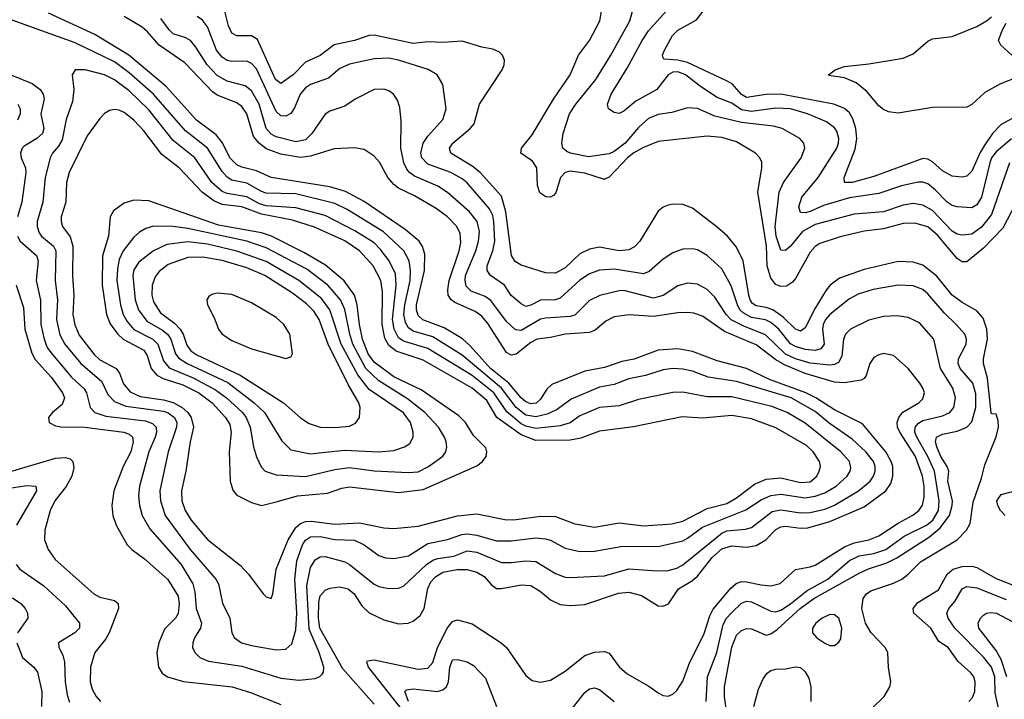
# Model space of a CAD drawing. Header units: inches. Extents: x 1308407 to 1441228, y 959628 to 1036311.
# Tile 579 of 656: x 1380843 to 1384863, y 1016219 to 1018995. Entities that reach past the tile are written whole.
import ezdxf

# ---------------------------------------------------------------- set-up
doc = ezdxf.new("R2010")
doc.units = ezdxf.units.IN
doc.header["$MEASUREMENT"] = 0
doc.layers.add('B3081', color=7, linetype='Continuous')

msp = doc.modelspace()

# ---------------------------------------------------------------- linework, layer by layer
at = {"layer": 'B3081', "color": 5}
for points, elevation in [([(1384270, 1016130.3), (1384372.1, 1016230), (1384395.3, 1016270), (1384398.8, 1016290), (1384389.2, 1016349.2), (1384386.5, 1016410), (1384375.9, 1016430), (1384319.6, 1016490), (1384295.4, 1016530), (1384280.6, 1016590), (1384286.1, 1016630), (1384299.9, 1016650), (1384317.7, 1016662.3), (1384410, 1016692.6), (1384444.5, 1016710), (1384470.8, 1016730), (1384520.3, 1016779.7), (1384670.2, 1016869.8), (1384708.9, 1016910), (1384722.8, 1016937.2), (1384736.1, 1017023.9), (1384770, 1017121.8), (1384782.9, 1017177.1), (1384830, 1017290.6), (1384838.5, 1017330), (1384838.2, 1017358.2), (1384830, 1017383.7), (1384810, 1017384.5), (1384808.5, 1017388.5), (1384793.6, 1017530), (1384777.3, 1017590), (1384777.5, 1017610), (1384794.1, 1017690), (1384791.1, 1017731.1), (1384776.2, 1017776.2), (1384750, 1017805.8), (1384690, 1017839.5), (1384650, 1017869), (1384586.9, 1017946.9), (1384530, 1017991.7), (1384490, 1018004.5), (1384430, 1018006.5), (1384290, 1017974.1), (1384190, 1017938.3), (1384151.6, 1017910), (1384135.9, 1017890), (1384090, 1017815.8), (1384050, 1017735.9), (1384030, 1017722.9), (1384010, 1017730.4), (1383960.1, 1017780.1), (1383917.9, 1017810), (1383890, 1017819.8), (1383850, 1017825.5), (1383835.1, 1017835.1), (1383825.2, 1017850), (1383819.7, 1017870), (1383796.6, 1018010), (1383770, 1018065.7), (1383732.8, 1018110), (1383690, 1018147), (1383590, 1018224.2), (1383550, 1018240.3), (1383510, 1018241.8), (1383490, 1018237.2), (1383470, 1018228.5), (1383450, 1018212.4), (1383374.5, 1018090), (1383352.9, 1018067.1), (1383330, 1018054.3), (1383290, 1018051), (1383210, 1018065.5), (1383170, 1018057.6), (1383130, 1018038.3), (1383070, 1017981.7), (1383030, 1017959.3), (1382990, 1017960.5), (1382890, 1017992.1), (1382866.4, 1018006.4), (1382851.2, 1018031.2), (1382827.2, 1018210), (1382810, 1018274.1), (1382722.8, 1018370), (1382690, 1018396.8), (1382603.2, 1018450), (1382598, 1018470), (1382611.2, 1018490), (1382682.5, 1018550), (1382699, 1018570), (1382720.8, 1018650), (1382813.1, 1018790), (1382820.4, 1018810), (1382822.6, 1018830), (1382814.7, 1018850), (1382802, 1018862), (1382774.9, 1018874.9), (1382730, 1018882.7), (1382650, 1018907.3), (1382570, 1018901.1), (1382510, 1018904.3), (1382450, 1018896.8), (1382290, 1018931.6), (1382270, 1018930.5), (1382210, 1018909.4), (1382127.6, 1018892.4), (1382070, 1018848.3), (1382010, 1018821.6), (1381960.4, 1018770), (1381910, 1018734.5), (1381887.3, 1018750), (1381814.3, 1018914.3), (1381790, 1018928.7), (1381730, 1018929.3), (1381710, 1018940.2), (1381695.6, 1018970), (1381680.2, 1019030)], 2920), ([(1384964.6, 1018350), (1384856.9, 1018143.1), (1384778.3, 1018061.7), (1384710, 1018005.2), (1384690, 1018005.2), (1384670, 1018019.4), (1384590, 1018115), (1384550, 1018148), (1384496.9, 1018163.1), (1384450, 1018162.7), (1384370, 1018140.4), (1384290, 1018130.3), (1384192.7, 1018107.3), (1384110, 1018080.7), (1384090, 1018068.5), (1384070, 1018045.8), (1384010, 1017937.1), (1383997.7, 1017922.3), (1383973.7, 1017906.3), (1383950, 1017904.6), (1383930, 1017912.9), (1383910, 1017939.5), (1383894.1, 1017990), (1383891.3, 1018071.3), (1383857, 1018290), (1383873, 1018390), (1383872.3, 1018412.3), (1383865, 1018430), (1383846.4, 1018450), (1383770, 1018495.2), (1383710, 1018513.2), (1383650, 1018518.6), (1383450, 1018497.1), (1383390, 1018473), (1383350, 1018451), (1383324.3, 1018430), (1383250, 1018352.1), (1383235.2, 1018344.8), (1383230, 1018342.5), (1383150, 1018368), (1383090, 1018376.1), (1383069.6, 1018370.4), (1383051.5, 1018350), (1383032.6, 1018287.4), (1383023, 1018277), (1383010, 1018269.8), (1382991.8, 1018271.8), (1382967.3, 1018287.3), (1382957.7, 1018317.7), (1382954.7, 1018390), (1382936.4, 1018416.4), (1382889.2, 1018449.2), (1382891.6, 1018470), (1382935, 1018525), (1383021.9, 1018670), (1383091.1, 1018770), (1383123.9, 1018850), (1383170, 1018910.2), (1383211.1, 1018990), (1383218.6, 1019030)], 2880), ([(1384883.6, 1018410), (1384810, 1018199.5), (1384770, 1018147.8), (1384730, 1018119.1), (1384690, 1018114.6), (1384670, 1018119.3), (1384650, 1018131), (1384570, 1018215.7), (1384530, 1018237.7), (1384490, 1018244.3), (1384450, 1018237.1), (1384370, 1018209.9), (1384250, 1018200.1), (1384090, 1018157.5), (1384038.2, 1018130), (1383990, 1018069.1), (1383970, 1018052.1), (1383950, 1018053.6), (1383931.3, 1018110), (1383927.6, 1018150), (1383943.1, 1018290), (1383961.6, 1018330), (1384033.4, 1018430), (1384048, 1018470), (1384043.8, 1018490), (1384027.4, 1018510), (1383955.4, 1018550), (1383920, 1018560), (1383790, 1018575.3), (1383680.9, 1018600.9), (1383610, 1018632.2), (1383570, 1018634.3), (1383505, 1018615), (1383450, 1018607.8), (1383410, 1018591.4), (1383370, 1018554.8), (1383314.5, 1018490), (1383270, 1018456), (1383250, 1018447), (1383165.7, 1018434.3), (1383091.6, 1018450), (1383076.2, 1018456.2), (1383060.9, 1018470), (1383057.1, 1018490), (1383061.3, 1018530), (1383087.9, 1018610), (1383113.2, 1018650), (1383194.9, 1018750), (1383256.9, 1018850), (1383333.8, 1018990), (1383344.9, 1019030)], 2860), ([(1384891.8, 1018508.2), (1384830, 1018455.3), (1384810.8, 1018430), (1384803, 1018410), (1384769.6, 1018270), (1384750, 1018238.1), (1384730, 1018226.9), (1384670, 1018229.9), (1384650, 1018236.4), (1384630, 1018248.9), (1384580.1, 1018300.1), (1384550, 1018323.9), (1384530, 1018330.8), (1384510.8, 1018330.8), (1384443.5, 1018316.5), (1384350, 1018284.3), (1384230, 1018266.6), (1384124.6, 1018235.4), (1384070, 1018211.8), (1384050, 1018206.4), (1384030, 1018207.7), (1384023.4, 1018230), (1384035.9, 1018270), (1384103.4, 1018350), (1384179, 1018470), (1384186.4, 1018490), (1384187.8, 1018510), (1384179.2, 1018539.2), (1384170, 1018553.3), (1384137, 1018577), (1384059.2, 1018610), (1383990, 1018631), (1383930, 1018633), (1383830, 1018620.3), (1383790, 1018626.5), (1383750, 1018653.4), (1383690, 1018677.1), (1383621.9, 1018721.9), (1383561.6, 1018770), (1383530, 1018781.3), (1383510, 1018779.8), (1383490.1, 1018770), (1383444.8, 1018710), (1383358.4, 1018661.6), (1383310, 1018620.8), (1383290, 1018610.9), (1383270, 1018615.1), (1383246.3, 1018630), (1383242.4, 1018650), (1383257.4, 1018690), (1383323.7, 1018796.3), (1383384.5, 1018910), (1383410.8, 1018949.2), (1383482.2, 1019030)], 2840), ([(1384910, 1018599), (1384850, 1018566.3), (1384814.8, 1018530), (1384780.2, 1018479.8), (1384762.3, 1018450), (1384730, 1018376.5), (1384710, 1018355.8), (1384690, 1018351.9), (1384650, 1018355.8), (1384610, 1018377.5), (1384570, 1018413.6), (1384550, 1018424.7), (1384530, 1018427.2), (1384330, 1018354.6), (1384241.6, 1018330), (1384210, 1018329.9), (1384208.7, 1018350), (1384253.8, 1018466.2), (1384260.5, 1018510), (1384256.4, 1018550), (1384244.9, 1018590), (1384230, 1018614.3), (1384210, 1018631.6), (1384166.6, 1018650), (1383950.1, 1018689.9), (1383890, 1018688.7), (1383810, 1018676.5), (1383790, 1018689.1), (1383752.1, 1018732.1), (1383726.3, 1018746.3), (1383570, 1018819.6), (1383530, 1018829.5), (1383473.9, 1018833.9), (1383470, 1018839.3), (1383467.1, 1018850), (1383475.3, 1018870), (1383508.4, 1018930), (1383530, 1018952.3), (1383605.7, 1018994.3), (1383634, 1019030)], 2820), ([(1380834.9, 1018110), (1380846, 1018090), (1380911.4, 1018031.4), (1380919.1, 1018010), (1380910.1, 1017930), (1380928.8, 1017848.8), (1380930.4, 1017750), (1380943.3, 1017690), (1380955.8, 1017655.8), (1380970, 1017635), (1381055, 1017535), (1381106.3, 1017486.3), (1381116.6, 1017470), (1381130.9, 1017410.9), (1381150.7, 1017390.7), (1381194.9, 1017374.9), (1381356.3, 1017356.3), (1381385.5, 1017345.5), (1381400.1, 1017330), (1381401.7, 1017310), (1381396.5, 1017290), (1381370.8, 1017230), (1381332.9, 1017090), (1381328.7, 1017050), (1381332.1, 1017010), (1381343.8, 1016970), (1381374.6, 1016914.6), (1381503.1, 1016770), (1381550.1, 1016690), (1381557.9, 1016657.9), (1381563.9, 1016590), (1381586, 1016530), (1381581.4, 1016510), (1381556.6, 1016470), (1381550.2, 1016450), (1381549.3, 1016430), (1381558, 1016410), (1381578.9, 1016390), (1381614.3, 1016374.3), (1381750, 1016353.6), (1381910, 1016305.4), (1381983, 1016297), (1382050, 1016304.4), (1382068.6, 1016311.4), (1382078.7, 1016321.3), (1382084, 1016330), (1382084.7, 1016350), (1382066.4, 1016410), (1382024.8, 1016504.8), (1382015.8, 1016684.2), (1382030, 1016757.8), (1382050, 1016787.9), (1382070, 1016800.7), (1382090, 1016802.3), (1382170, 1016779.8), (1382190, 1016769.1), (1382290, 1016688.8), (1382310, 1016679.5), (1382350, 1016670.9), (1382390, 1016672.6), (1382410, 1016681.5), (1382503.7, 1016770), (1382530, 1016786.8), (1382550, 1016794.1), (1382616.2, 1016803.8), (1382670, 1016825), (1382710, 1016819.7), (1382810, 1016777.8), (1382850, 1016777.4), (1382910, 1016785), (1382950, 1016781.2), (1383030, 1016732.3), (1383070, 1016718), (1383090, 1016715.7), (1383230, 1016722.7), (1383330, 1016752.3), (1383443.7, 1016743.7), (1383490, 1016745.1), (1383525.8, 1016754.2), (1383550, 1016767.4), (1383710, 1016897.9), (1383730, 1016906.4), (1383806.8, 1016913.2), (1383830, 1016920.7), (1383914.7, 1016985.3), (1383950, 1016993.2), (1384030, 1016979.9), (1384070, 1016981.1), (1384130, 1016994.8), (1384170, 1017011.4), (1384266.9, 1017070), (1384315.4, 1017110), (1384329, 1017130), (1384335.6, 1017150), (1384335.4, 1017170), (1384328.5, 1017190), (1384297.9, 1017230), (1384241.5, 1017281.5), (1384147.2, 1017347.2), (1384090, 1017394.2), (1383992.7, 1017450), (1383770, 1017516.7), (1383654.2, 1017534.2), (1383590, 1017558.5), (1383550, 1017567.6), (1383510, 1017570.3), (1383470, 1017564.5), (1383398.5, 1017541.5), (1383330, 1017527.9), (1383270, 1017505.2), (1383210, 1017494.2), (1383095.1, 1017444.9), (1383036.9, 1017403.1), (1382996.7, 1017383.3), (1382950, 1017372.1), (1382910, 1017379.6), (1382869.4, 1017410), (1382810.3, 1017490.3), (1382650, 1017624.3), (1382530, 1017699.1), (1382450, 1017722.4), (1382430, 1017736.3), (1382417.7, 1017757.7), (1382411.4, 1017790), (1382415.2, 1017830), (1382436.8, 1017930), (1382438.7, 1017970), (1382432.9, 1018010), (1382411.2, 1018051.2), (1382328.3, 1018128.3), (1382180.1, 1018220.1), (1382130, 1018243.9), (1381970, 1018282.9), (1381850, 1018285.9), (1381830, 1018292.3), (1381770, 1018327.5), (1381710, 1018339.7), (1381690, 1018351.9), (1381670, 1018374), (1381609.9, 1018470), (1381520.7, 1018540.7), (1381390, 1018690.7), (1381290, 1018777.9), (1381230, 1018822.6), (1381070, 1018900.5), (1380813, 1018993)], 3040), ([(1382290, 1016198.5), (1382163, 1016343), (1382068.6, 1016510), (1382062.5, 1016550), (1382064.6, 1016615.4), (1382070, 1016641.3), (1382090, 1016664.4), (1382110, 1016672.5), (1382150, 1016677.7), (1382183.6, 1016670), (1382208.1, 1016650), (1382240.1, 1016600.1), (1382270, 1016572.1), (1382330, 1016543.3), (1382390, 1016526.9), (1382429.3, 1016530), (1382450, 1016537.6), (1382478.8, 1016561.2), (1382494.3, 1016590), (1382509, 1016671), (1382521.9, 1016698.1), (1382540.5, 1016719.5), (1382570, 1016737.9), (1382628.7, 1016748.7), (1382670, 1016749.3), (1382710, 1016737.6), (1382739.8, 1016719.8), (1382770, 1016686.6), (1382790, 1016672), (1382810, 1016671.2), (1382890, 1016687), (1382930, 1016684), (1382970, 1016659.5), (1383010, 1016625), (1383050, 1016605.8), (1383090, 1016602.5), (1383150, 1016605.5), (1383287.8, 1016652.2), (1383330, 1016656), (1383382.3, 1016642.3), (1383450, 1016600.2), (1383470, 1016598.9), (1383491.3, 1016608.7), (1383532.3, 1016670), (1383590, 1016704.5), (1383610, 1016722.4), (1383670, 1016798.5), (1383710, 1016833.9), (1383750, 1016845), (1383810, 1016840.1), (1383850, 1016847.3), (1383888.6, 1016870), (1383930, 1016912), (1383950, 1016923.3), (1383970, 1016926.1), (1384030, 1016918.3), (1384060.5, 1016919.5), (1384150, 1016944.5), (1384290, 1017004.8), (1384378.4, 1017070), (1384399.2, 1017100.8), (1384408.2, 1017130), (1384407.1, 1017170), (1384401.2, 1017190), (1384378.4, 1017230), (1384284.4, 1017344.4), (1384170, 1017401.4), (1384092.9, 1017450), (1384052.4, 1017470), (1383904.4, 1017524.4), (1383810, 1017569.3), (1383690, 1017600.8), (1383590, 1017638.8), (1383529.7, 1017650.3), (1383450, 1017644.5), (1383352.2, 1017607.8), (1383301.4, 1017598.6), (1383230, 1017574.2), (1383150, 1017558.8), (1383015.3, 1017504.7), (1382994.6, 1017485.4), (1382970, 1017444.5), (1382952, 1017428), (1382930, 1017425), (1382910, 1017433.5), (1382890, 1017450.3), (1382840.1, 1017510), (1382764.8, 1017570), (1382682.6, 1017662.6), (1382651.2, 1017691.2), (1382575.5, 1017735.5), (1382489.1, 1017769.1), (1382470, 1017786), (1382462.7, 1017810), (1382463.4, 1017830), (1382496.2, 1017970), (1382496.9, 1018036.9), (1382487.7, 1018067.7), (1382473.5, 1018090), (1382417.5, 1018137.5), (1382250, 1018252.2), (1382173.3, 1018293.3), (1382110, 1018311.8), (1381870.2, 1018350.2), (1381810, 1018377.5), (1381750, 1018392.7), (1381730, 1018402.1), (1381701.6, 1018430), (1381671.3, 1018491.3), (1381645, 1018525), (1381564.9, 1018584.9), (1381441.5, 1018721.5), (1381289.6, 1018849.6), (1381150, 1018934.8), (1380960.9, 1019020.9)], 3020), ([(1382424.5, 1016150), (1382266.8, 1016350), (1382260.6, 1016370), (1382263.7, 1016376.3), (1382290, 1016380.4), (1382470, 1016341.3), (1382510, 1016346.4), (1382530, 1016369.2), (1382548.9, 1016430), (1382590, 1016510.8), (1382610, 1016536.6), (1382630, 1016543.1), (1382690, 1016526.5), (1382809.2, 1016449.2), (1382830.2, 1016430), (1382910, 1016316.4), (1382935.5, 1016295.5), (1382970, 1016289), (1383010, 1016296.5), (1383070, 1016334), (1383150, 1016398.2), (1383190, 1016411.1), (1383230, 1016414.6), (1383250, 1016407.3), (1383290.9, 1016350.9), (1383323.1, 1016323.1), (1383411.9, 1016271.9), (1383450, 1016244.6), (1383470, 1016234.6), (1383490, 1016231.8), (1383510, 1016240.3), (1383525.4, 1016254.6), (1383550, 1016292.2), (1383579.6, 1016370), (1383636.3, 1016483.7), (1383660.6, 1016559.4), (1383673.7, 1016586.3), (1383746.7, 1016673.3), (1383768.1, 1016691.9), (1383790, 1016699.7), (1383810, 1016699.1), (1383870, 1016685.8), (1383910, 1016682.7), (1383948.1, 1016691.9), (1384010, 1016749.5), (1384070, 1016759.2), (1384090, 1016766.8), (1384210, 1016842.1), (1384250, 1016857.2), (1384310.2, 1016869.8), (1384350, 1016885.9), (1384430, 1016938.5), (1384489.4, 1016970.6), (1384513.9, 1016990), (1384528.4, 1017011.6), (1384535.8, 1017044.2), (1384535.4, 1017090), (1384528.2, 1017130), (1384500.6, 1017210), (1384435.5, 1017310), (1384427.2, 1017330), (1384425.7, 1017350), (1384432, 1017370), (1384448.9, 1017391.1), (1384513.6, 1017430), (1384530, 1017446.4), (1384536.5, 1017470), (1384530.6, 1017490), (1384517.8, 1017510), (1384470, 1017569.7), (1384410, 1017622.7), (1384370, 1017630.8), (1384350, 1017626.4), (1384330, 1017615.1), (1384314.2, 1017590), (1384298.7, 1017541.3), (1384290.5, 1017529.5), (1384277.9, 1017522.1), (1384210, 1017511.1), (1384170, 1017513.7), (1384050.1, 1017549.9), (1383965.2, 1017585.2), (1383930, 1017606), (1383850, 1017667.3), (1383720.5, 1017720.5), (1383630, 1017784), (1383595.9, 1017795.9), (1383570, 1017799.2), (1383530, 1017797.9), (1383430, 1017782.9), (1383331.1, 1017788.9), (1383270, 1017781.2), (1383236.4, 1017763.6), (1383193, 1017727), (1383170, 1017716.7), (1383070, 1017710.7), (1383010, 1017696.4), (1382956.4, 1017690), (1382930, 1017676.2), (1382870, 1017628.3), (1382850, 1017624.9), (1382830, 1017635.2), (1382754.3, 1017754.3), (1382730, 1017783.5), (1382703.2, 1017803.2), (1382619.3, 1017839.3), (1382604.7, 1017850), (1382593.1, 1017870), (1382591, 1017891), (1382597.1, 1017930), (1382636.9, 1018050), (1382644.1, 1018084.1), (1382641.7, 1018121.7), (1382628.3, 1018150), (1382590, 1018188.8), (1382544, 1018224), (1382455.6, 1018275.6), (1382390, 1018306), (1382370, 1018321.1), (1382346.2, 1018350), (1382312.2, 1018412.2), (1382290, 1018437.7), (1382250, 1018464.1), (1382210, 1018471.6), (1382126.7, 1018466.7), (1382030, 1018437.4), (1381990, 1018432.5), (1381910, 1018445), (1381850, 1018466.8), (1381820.9, 1018490), (1381797.9, 1018517.9), (1381770.6, 1018610), (1381750, 1018640.2), (1381730, 1018654.5), (1381650, 1018686.5), (1381630, 1018699.9), (1381518.1, 1018818.1), (1381412.3, 1018890), (1381365.2, 1018945.2), (1381343.7, 1018963.7), (1381270, 1019007.2)], 2980), ([(1383645.4, 1016210), (1383650.8, 1016310), (1383688.9, 1016410), (1383715.4, 1016524.6), (1383729.1, 1016550), (1383750, 1016573.5), (1383790, 1016611.1), (1383810, 1016619.1), (1383830, 1016617.4), (1383910, 1016578.5), (1383930, 1016576.3), (1383950, 1016582.2), (1383990, 1016608.1), (1384057.3, 1016662.8), (1384142.8, 1016710), (1384230, 1016786.3), (1384270, 1016804.2), (1384330, 1016813.7), (1384379.2, 1016830), (1384454.5, 1016885.5), (1384545.2, 1016930), (1384570.3, 1016950), (1384593.6, 1016990), (1384596.5, 1017030), (1384577.2, 1017150), (1384551.1, 1017211.1), (1384504.9, 1017290), (1384497.5, 1017310), (1384498.7, 1017330), (1384512.8, 1017347.2), (1384530, 1017356.9), (1384610, 1017376), (1384639.8, 1017390), (1384655.9, 1017410), (1384662.9, 1017450), (1384652.5, 1017490), (1384602.7, 1017570), (1384575.6, 1017690), (1384516.7, 1017756.7), (1384470, 1017778.5), (1384425.3, 1017785.3), (1384370, 1017782.8), (1384310, 1017767.4), (1384234.2, 1017730), (1384214.4, 1017710), (1384206, 1017690), (1384199.8, 1017620.2), (1384185.8, 1017594.2), (1384170, 1017586.1), (1384150, 1017583.6), (1384070, 1017591.5), (1384010, 1017608.8), (1383970, 1017628.2), (1383887.3, 1017707.3), (1383801.4, 1017741.4), (1383748.3, 1017768.3), (1383726.8, 1017790), (1383681.2, 1017861.2), (1383650, 1017893.3), (1383610, 1017914.2), (1383570, 1017918.8), (1383530, 1017907), (1383470, 1017868.5), (1383430, 1017856.9), (1383310, 1017888.9), (1383290, 1017887.7), (1383212.2, 1017867.8), (1383170, 1017847.1), (1383110, 1017788.3), (1383090, 1017782.7), (1382990, 1017776.1), (1382970, 1017771), (1382890, 1017725.6), (1382867.9, 1017727.9), (1382830, 1017761.9), (1382767.1, 1017847.1), (1382743.9, 1017863.9), (1382686.1, 1017886.1), (1382666, 1017906), (1382661.4, 1017930), (1382663.7, 1017950), (1382705.5, 1018050), (1382716.8, 1018090), (1382719.8, 1018130), (1382711.1, 1018170), (1382679.1, 1018210), (1382590, 1018288.9), (1382550, 1018314.4), (1382455.1, 1018355.1), (1382434, 1018370), (1382423.5, 1018383.5), (1382412, 1018410), (1382399.2, 1018470), (1382400.5, 1018580.5), (1382395.6, 1018635.6), (1382386.3, 1018666.3), (1382369.6, 1018690), (1382350, 1018704), (1382330, 1018710.9), (1382290, 1018709.7), (1382212.4, 1018670), (1382170, 1018641.8), (1382110, 1018621.2), (1382090, 1018608.6), (1382036.6, 1018530), (1382010, 1018504.2), (1381970, 1018496.1), (1381890, 1018515.9), (1381870, 1018526.5), (1381850.2, 1018550.2), (1381821.1, 1018650), (1381790, 1018703.9), (1381764.4, 1018724.4), (1381690, 1018743.5), (1381650, 1018767.2), (1381608.8, 1018810), (1381562.9, 1018882.9), (1381540.2, 1018910), (1381521, 1018921), (1381470, 1018937.3), (1381452.9, 1018952.9), (1381419, 1018999)], 2960), ([(1383737.4, 1016110), (1383720.1, 1016230), (1383720.2, 1016270), (1383750, 1016431.4), (1383770, 1016481), (1383790, 1016499.5), (1383810, 1016508.4), (1383830, 1016507.2), (1383890, 1016481.3), (1383910, 1016486.4), (1383935.9, 1016504.1), (1384029.3, 1016590), (1384085.6, 1016630), (1384270, 1016733.5), (1384308.6, 1016751.4), (1384383.7, 1016776.3), (1384423.7, 1016796.3), (1384557.3, 1016882.7), (1384600.7, 1016919.3), (1384638.7, 1016970), (1384650.3, 1017010), (1384650.9, 1017030), (1384631.4, 1017110), (1384636, 1017150), (1384629.6, 1017170), (1384603.4, 1017210), (1384587, 1017250), (1384582.4, 1017270), (1384585.8, 1017290), (1384610, 1017302.1), (1384670, 1017313.6), (1384710, 1017330.6), (1384730, 1017351.6), (1384745.7, 1017410), (1384746, 1017466), (1384734.5, 1017510), (1384682.2, 1017570), (1384674.5, 1017590), (1384675.6, 1017610), (1384706.7, 1017670), (1384707.9, 1017690), (1384701, 1017710), (1384666.6, 1017750), (1384617, 1017797), (1384550, 1017875.4), (1384530, 1017892.9), (1384490, 1017908.1), (1384430, 1017909.9), (1384327.7, 1017892.3), (1384266.4, 1017873.6), (1384230, 1017854.7), (1384150, 1017791), (1384132.2, 1017770), (1384123, 1017750), (1384120.3, 1017730), (1384127.3, 1017670), (1384113.6, 1017650), (1384090, 1017643.8), (1384050, 1017647.8), (1384010, 1017659.3), (1383990, 1017670.6), (1383942.7, 1017730), (1383910, 1017758.4), (1383888.1, 1017768.1), (1383830, 1017778.7), (1383796.7, 1017796.7), (1383783.3, 1017810), (1383773, 1017830), (1383747.7, 1017907.7), (1383710, 1017976.5), (1383650, 1018032.1), (1383610, 1018054.1), (1383590, 1018058.8), (1383550, 1018057.5), (1383510, 1018042.4), (1383470, 1018016.5), (1383413.5, 1017966.5), (1383390, 1017956.9), (1383270, 1017976.2), (1383210, 1017971.8), (1383170, 1017956.1), (1383130, 1017931.4), (1383050, 1017857), (1383030, 1017850.8), (1382970, 1017848.6), (1382930, 1017828.1), (1382910, 1017823.7), (1382890, 1017833.6), (1382850, 1017868.2), (1382821.9, 1017910), (1382764.9, 1017950), (1382752.1, 1017970), (1382752.2, 1017990), (1382775.2, 1018050), (1382782.3, 1018090), (1382779.2, 1018170), (1382774.3, 1018194.3), (1382761.6, 1018221.6), (1382670, 1018328.1), (1382650, 1018344.2), (1382603.2, 1018370), (1382510, 1018404.2), (1382485, 1018430), (1382480.7, 1018450), (1382489.9, 1018490), (1382510, 1018519.4), (1382570, 1018586.5), (1382583.7, 1018630), (1382571, 1018730), (1382547.8, 1018770), (1382511.2, 1018791.2), (1382390, 1018829.4), (1382350, 1018837.5), (1382290, 1018835.2), (1382190, 1018813.6), (1382150, 1018794.9), (1382104.5, 1018755.5), (1382030.3, 1018730), (1382010, 1018716.2), (1381987.8, 1018690), (1381964.9, 1018635.1), (1381950, 1018611.6), (1381930, 1018600.8), (1381910, 1018601.9), (1381890, 1018620.2), (1381810, 1018793.4), (1381790, 1018815.5), (1381770, 1018825), (1381710, 1018823.4), (1381690, 1018828.1), (1381670, 1018841.2), (1381647.2, 1018870), (1381610, 1018965.8), (1381590, 1018992.6), (1381568.3, 1019008.3)], 2940), ([(1384910, 1018757.3), (1384847.2, 1018732.8), (1384783.1, 1018697), (1384730, 1018648.7), (1384710, 1018637.4), (1384570, 1018636.2), (1384430, 1018613), (1384390, 1018618.6), (1384370, 1018627.5), (1384350, 1018643.2), (1384301.2, 1018701.2), (1384257.3, 1018737.3), (1384210, 1018757.3), (1384146.3, 1018766.3), (1384145.2, 1018770), (1384172.7, 1018790), (1384210, 1018803.1), (1384310, 1018813.8), (1384450, 1018837.4), (1384490, 1018855), (1384550, 1018906.9), (1384570, 1018916.2), (1384650, 1018926.7), (1384750, 1018966.5), (1384790, 1018989.6), (1384810, 1019006.6)], 2780), ([(1384892.7, 1018850), (1384848, 1018890), (1384839.3, 1018910), (1384853.5, 1018950), (1384870, 1018980.2)], 2760), ([(1380807.6, 1018770), (1380894.4, 1018734.4), (1380926.4, 1018710), (1380939.8, 1018690), (1380943.1, 1018670), (1380929.7, 1018610), (1380941.5, 1018550), (1380936.6, 1018530), (1380913.5, 1018510), (1380861.8, 1018478.2), (1380853.4, 1018470), (1380846.6, 1018450), (1380850.1, 1018430), (1380866.9, 1018390), (1380868.2, 1018370), (1380852.3, 1018250), (1380834.6, 1018190)], 3040), ([(1380836.1, 1018650), (1380844.8, 1018630), (1380845.2, 1018610), (1380835, 1018585)], 3020), ([(1380828.9, 1017910), (1380858.6, 1017818.6), (1380863.8, 1017730), (1380892.4, 1017632.4), (1380907.2, 1017607.2), (1380973.4, 1017533.4), (1381017.6, 1017470), (1381025.9, 1017450), (1381017, 1017423), (1380977.1, 1017390), (1380961, 1017370), (1380964.2, 1017350), (1380990, 1017335.5), (1381011.1, 1017331.1), (1381110, 1017329.8), (1381268.5, 1017310), (1381290, 1017301.8), (1381304.1, 1017290), (1381307.2, 1017270), (1381297, 1017230), (1381266.3, 1017170), (1381227.8, 1017070), (1381220.1, 1017010), (1381223.9, 1016970), (1381237, 1016930), (1381282.2, 1016850), (1381301.6, 1016830), (1381353.2, 1016793.2), (1381447.7, 1016707.7), (1381490, 1016640.7), (1381495, 1016610), (1381490, 1016569.8), (1381479.2, 1016550), (1381435.2, 1016504.8), (1381411.4, 1016450), (1381403.7, 1016410), (1381409.6, 1016349.6), (1381425.2, 1016325.2), (1381447.4, 1016310), (1381511.8, 1016291.8), (1381710.1, 1016270.1), (1381786, 1016246), (1381910, 1016197.7)], 3020), ([(1380754.7, 1017134.7), (1380990, 1017203.4), (1381030, 1017206.7), (1381050, 1017200.6), (1381060.6, 1017190), (1381064.5, 1017164.5), (1381056.9, 1017130), (1381032.5, 1017087.5), (1380987, 1017030), (1380967.3, 1016990), (1380945.7, 1016910), (1380945, 1016870), (1380959, 1016830), (1380988.4, 1016790), (1381145.4, 1016650), (1381170, 1016635.5), (1381230, 1016621.7), (1381246, 1016610), (1381247, 1016590), (1381209.1, 1016490), (1381194.9, 1016465.1), (1381149.6, 1016410.4), (1381131.9, 1016350), (1381130.7, 1016290), (1381139.8, 1016259.8), (1381155.7, 1016230), (1381173.4, 1016210)], 2980), ([(1380810, 1017082.1), (1380872.2, 1017092.2), (1380908.9, 1017088.9), (1380911.7, 1017070), (1380830.1, 1016930)], 2960), ([(1384866.4, 1016970), (1384846.9, 1016990), (1384835.9, 1017010), (1384832.5, 1017030), (1384850, 1017055), (1384970, 1017086.7)], 2880), ([(1380828.4, 1016770), (1380843.6, 1016750), (1380941.6, 1016681.6), (1381030, 1016600.6), (1381088.2, 1016530), (1381087.3, 1016510), (1381068.3, 1016490), (1381001.8, 1016450), (1381002.9, 1016430), (1381019.1, 1016399.1), (1381026.8, 1016370), (1381028.7, 1016290), (1381037, 1016237), (1381046.9, 1016206.8)], 2960), ([(1384718.2, 1016210), (1384733.4, 1016226.6), (1384742.2, 1016250), (1384743.9, 1016290), (1384737.9, 1016310), (1384726.5, 1016326.5), (1384673.8, 1016373.8), (1384634.1, 1016430), (1384594.7, 1016454.7), (1384562.3, 1016510), (1384493.2, 1016570), (1384491.1, 1016590), (1384510, 1016614.4), (1384594.4, 1016665.6), (1384629.9, 1016730), (1384640.2, 1016739.8), (1384653.2, 1016750), (1384690, 1016761.5), (1384730, 1016762.8), (1384750, 1016757.5), (1384830, 1016712.7), (1384950, 1016665)], 2880), ([(1384841.2, 1016170), (1384824.8, 1016244.8), (1384824.2, 1016310), (1384809.9, 1016350), (1384779, 1016390), (1384661, 1016510), (1384633, 1016550), (1384627.9, 1016570), (1384636.2, 1016590), (1384661.1, 1016618.9), (1384690, 1016670.2), (1384710, 1016679.3), (1384750, 1016673.7), (1384870, 1016626.5)], 2860), ([(1380813.4, 1016633.4), (1380848.4, 1016610), (1380865.6, 1016590), (1380875.5, 1016570), (1380876.1, 1016550), (1380834.2, 1016490)], 2940), ([(1384873.2, 1016310), (1384850, 1016381.5), (1384830, 1016417.7), (1384758, 1016510), (1384755.5, 1016530), (1384765.4, 1016550), (1384778.1, 1016561.9), (1384790, 1016570.1), (1384807, 1016573), (1384830.2, 1016570), (1384960.9, 1016500.9)], 2840), ([(1380831.7, 1016450), (1380855.4, 1016390), (1380901.8, 1016350), (1380916.4, 1016330), (1380933.2, 1016250), (1380931.9, 1016190)], 2940), ([(1382429.9, 1016210), (1382415.7, 1016250), (1382422.4, 1016257.6), (1382450, 1016261.8), (1382549.1, 1016250.9), (1382570, 1016257.2), (1382585.3, 1016270), (1382594.1, 1016290), (1382598.6, 1016350), (1382610, 1016380.2), (1382630, 1016381.6), (1382670, 1016371.3), (1382696.2, 1016356.2), (1382745.2, 1016305.2), (1382790, 1016189)], 2960), ([(1383839.9, 1016190), (1383859.6, 1016260.4), (1383877.9, 1016302.1), (1383895, 1016325), (1383910, 1016336.2), (1383930, 1016341.4), (1383970, 1016342.6), (1384010, 1016351.8), (1384030, 1016348.2), (1384050, 1016331.3), (1384064.5, 1016304.5), (1384072.2, 1016270), (1384072.8, 1016210)], 2920), ([(1383090, 1016170.2), (1383150, 1016246), (1383170, 1016261.8), (1383190, 1016265.4), (1383210, 1016259), (1383270.2, 1016210)], 2960)]:
    msp.add_lwpolyline(points, dxfattribs=dict(at, elevation=elevation))
for points, elevation in [([(1381110.2, 1018789.8), (1381070.3, 1018789.7), (1381058, 1018770), (1381063.9, 1018710), (1381058.9, 1018661.1), (1381032.7, 1018587.3), (1381016.3, 1018503.7), (1381001.8, 1018478.2), (1380977.4, 1018450), (1380968.5, 1018430), (1380947.7, 1018350), (1380937.3, 1018250), (1380915.3, 1018170), (1380915, 1018150), (1380923.5, 1018123.5), (1380933, 1018110), (1380981.1, 1018070), (1380991.2, 1018050), (1380988.6, 1017930), (1380997.4, 1017850), (1380994.1, 1017770), (1381007.9, 1017707.9), (1381028, 1017670), (1381092.6, 1017590), (1381177.8, 1017517.8), (1381203.2, 1017463.2), (1381230, 1017434.7), (1381276.6, 1017416.6), (1381430, 1017395.1), (1381450, 1017389), (1381476, 1017370), (1381484.5, 1017350), (1381482.9, 1017330), (1381450.1, 1017230.1), (1381415, 1017070), (1381417.6, 1017030), (1381437.9, 1016970), (1381539.4, 1016830), (1381644.7, 1016710), (1381655.3, 1016690), (1381671, 1016611), (1381700.7, 1016550), (1381709.4, 1016490), (1381719.7, 1016470), (1381748.8, 1016450), (1381790, 1016439), (1381890, 1016420.9), (1381930, 1016423.5), (1381954.6, 1016445.4), (1381970, 1016502), (1381975.1, 1016570), (1381966.7, 1016710), (1381975.2, 1016784.8), (1381998.2, 1016850), (1382010.6, 1016869.4), (1382030, 1016881.8), (1382070, 1016884), (1382130, 1016871.7), (1382210, 1016868.2), (1382250, 1016850.1), (1382310, 1016805.9), (1382336.8, 1016796.8), (1382370, 1016793.5), (1382430, 1016804.4), (1382510, 1016854.7), (1382590, 1016871.8), (1382647.9, 1016892.1), (1382670, 1016894.3), (1382710, 1016888.7), (1382790, 1016865.5), (1382850, 1016865.9), (1382950, 1016877.9), (1382990, 1016873.7), (1383010, 1016868.2), (1383070, 1016835.5), (1383130, 1016822), (1383190, 1016824.1), (1383297.2, 1016842.8), (1383455.3, 1016844.7), (1383550, 1016866.7), (1383570, 1016876.3), (1383630, 1016921.8), (1383807.9, 1016992.1), (1383870, 1017034), (1383908.9, 1017051.1), (1383950, 1017056.2), (1384050, 1017042.3), (1384090, 1017048), (1384130, 1017061.6), (1384176.1, 1017090), (1384221.3, 1017130), (1384233.2, 1017150), (1384235.8, 1017164.2), (1384230.9, 1017190), (1384195.4, 1017230), (1384050, 1017346), (1383976.5, 1017390), (1383914.3, 1017414.3), (1383750, 1017453.6), (1383650, 1017454.2), (1383550, 1017472.8), (1383510, 1017471.9), (1383370, 1017444), (1383290, 1017417.8), (1383210, 1017410.8), (1383130, 1017377.3), (1383090, 1017348.3), (1383050, 1017335.4), (1382950, 1017324.8), (1382910, 1017334.2), (1382890, 1017343.8), (1382832.3, 1017392.3), (1382779, 1017470), (1382690, 1017541.9), (1382510, 1017651.4), (1382410, 1017681.3), (1382390, 1017695.4), (1382372.1, 1017730), (1382365.7, 1017770), (1382380.8, 1017910), (1382376.9, 1017956.9), (1382351.6, 1018010), (1382316.4, 1018056.4), (1382290, 1018082.9), (1382212, 1018132), (1382090, 1018194.6), (1381970, 1018226.3), (1381850, 1018234), (1381822.3, 1018242.3), (1381770, 1018270.5), (1381690, 1018284.2), (1381670, 1018292.7), (1381627.4, 1018330), (1381558.1, 1018430), (1381470, 1018501.1), (1381370, 1018626.2), (1381290, 1018704.3), (1381230, 1018749), (1381190, 1018769.9)], 3060), ([(1381230, 1018628), (1381210, 1018623.8), (1381190, 1018612), (1381170, 1018590.9), (1381119, 1018521), (1381045.8, 1018370), (1381033.9, 1018330), (1381031.1, 1018250), (1381013.4, 1018190), (1381012.4, 1018170), (1381018.4, 1018150), (1381050, 1018107.5), (1381060.9, 1018070), (1381058.7, 1017950), (1381064.2, 1017870), (1381060.6, 1017790), (1381068.7, 1017748.7), (1381086.4, 1017706.4), (1381147, 1017627), (1381170, 1017605.8), (1381236.9, 1017570), (1381250.6, 1017550.6), (1381266.7, 1017506.7), (1381294.4, 1017474.4), (1381335.8, 1017455.8), (1381430, 1017441.9), (1381470, 1017430.7), (1381507.3, 1017410), (1381529.8, 1017389.8), (1381543.4, 1017370), (1381553.5, 1017330), (1381538.8, 1017270), (1381522.1, 1017150), (1381504.2, 1017070), (1381505.8, 1017030), (1381519.1, 1016990), (1381543.4, 1016950), (1381610, 1016870.9), (1381745.3, 1016765.3), (1381777.7, 1016730), (1381837.3, 1016650), (1381850, 1016637.3), (1381870, 1016631), (1381876.3, 1016650), (1381889.8, 1016750), (1381939.6, 1016870), (1381970, 1016920.7), (1381990, 1016937.3), (1382010, 1016945.2), (1382033.2, 1016946.8), (1382130, 1016934.8), (1382230, 1016940.1), (1382330, 1016919.1), (1382370, 1016916.7), (1382470, 1016926.3), (1382630, 1016967.5), (1382710, 1016976.6), (1382830, 1016952.5), (1382870, 1016952.8), (1382970, 1016966.4), (1383030, 1016965.2), (1383110, 1016936.1), (1383190, 1016921.6), (1383290, 1016938.9), (1383390, 1016927.2), (1383504.8, 1016935.2), (1383550, 1016945.8), (1383650, 1016997.6), (1383730, 1017019), (1383770, 1017041.7), (1383843.1, 1017096.9), (1383890, 1017117.6), (1383950, 1017122.9), (1384030, 1017104.7), (1384070, 1017107.4), (1384097.2, 1017130), (1384107, 1017150), (1384112.2, 1017170), (1384108.4, 1017190), (1384081.8, 1017230), (1384055.4, 1017255.4), (1383930, 1017327.6), (1383830, 1017364.6), (1383750, 1017378.4), (1383630, 1017367.6), (1383547.4, 1017372.6), (1383348.8, 1017331.2), (1383210, 1017313.8), (1383134.3, 1017285.7), (1383090, 1017277.7), (1382950, 1017276.4), (1382890, 1017298.6), (1382791.7, 1017370), (1382750, 1017438.8), (1382689.9, 1017490), (1382490, 1017603.9), (1382380.5, 1017640.5), (1382350, 1017663.4), (1382334.5, 1017694.5), (1382322.6, 1017750), (1382325, 1017885), (1382317.1, 1017930), (1382285.8, 1017990), (1382230.8, 1018050.8), (1382170, 1018091.6), (1382046.7, 1018146.7), (1381956.4, 1018176.4), (1381830, 1018200.1), (1381750, 1018229.7), (1381670, 1018239.8), (1381635.3, 1018255.3), (1381588.6, 1018290), (1381494, 1018390), (1381423.6, 1018443.6), (1381350, 1018540.9), (1381310, 1018584.3), (1381270, 1018615.6), (1381250, 1018624.8)], 3080), ([(1381310, 1018257), (1381270, 1018244.7), (1381225.8, 1018214.2), (1381212.4, 1018190), (1381206.4, 1018110), (1381181.5, 1018030), (1381180.1, 1017910), (1381198.2, 1017790), (1381213, 1017753), (1381244, 1017710), (1381265.6, 1017690), (1381350, 1017645), (1381363.7, 1017623.7), (1381380.1, 1017570), (1381402.7, 1017542.7), (1381428.8, 1017528.8), (1381510, 1017503.7), (1381574.3, 1017470), (1381629, 1017430), (1381683.8, 1017370), (1381700.6, 1017340.6), (1381706.3, 1017310), (1381698.5, 1017230), (1381702.7, 1017110), (1381713.4, 1017073.4), (1381730, 1017052.3), (1381790, 1017022.8), (1381830, 1017010.7), (1381890, 1017025.4), (1381977.6, 1017050), (1382099.3, 1017060.7), (1382158.6, 1017081.4), (1382190, 1017087), (1382390, 1017063.5), (1382490, 1017075.6), (1382710, 1017172.8), (1382732.9, 1017190), (1382747.1, 1017210), (1382749.8, 1017230), (1382746, 1017246), (1382696.5, 1017296.5), (1382662.7, 1017350), (1382636.4, 1017376.4), (1382482.6, 1017482.6), (1382370, 1017535.8), (1382290, 1017595.3), (1382266.3, 1017630), (1382243.1, 1017690), (1382230.7, 1017750), (1382221.2, 1017830), (1382209.6, 1017870), (1382168.4, 1017928.4), (1382092, 1017992), (1382003.8, 1018043.8), (1381871, 1018110), (1381830, 1018124.5), (1381654.8, 1018154.8), (1381370, 1018255)], 3120), ([(1381390, 1018150.8), (1381358.6, 1018141.4), (1381332.5, 1018127.5), (1381310, 1018106.8), (1381266, 1018050), (1381250, 1018015.6), (1381242.4, 1017977.6), (1381240.1, 1017930), (1381254.8, 1017830), (1381266.2, 1017790), (1381282.1, 1017762.1), (1381310, 1017729.7), (1381386.4, 1017690), (1381407.9, 1017670), (1381430, 1017601.6), (1381453, 1017573), (1381551.5, 1017531.5), (1381642.6, 1017482.6), (1381687, 1017450), (1381751.3, 1017391.3), (1381767.3, 1017370), (1381784.8, 1017330), (1381798.1, 1017250), (1381810, 1017208.5), (1381828.5, 1017168.5), (1381845.5, 1017150), (1381890, 1017136.2), (1382010, 1017129.2), (1382130, 1017157.9), (1382190, 1017165.1), (1382290, 1017151.3), (1382430, 1017144.7), (1382470, 1017148.4), (1382512.8, 1017170), (1382570, 1017211.4), (1382583.2, 1017230), (1382587.5, 1017250), (1382584.9, 1017270), (1382577.6, 1017290), (1382552.4, 1017330), (1382496.7, 1017390), (1382426, 1017446), (1382310, 1017519.5), (1382256.4, 1017570), (1382203.2, 1017670), (1382190.4, 1017710), (1382170.4, 1017810.4), (1382153, 1017850), (1382101.2, 1017910), (1382015.4, 1017975.4), (1381850, 1018063.5), (1381770, 1018090), (1381530, 1018142.4), (1381469.7, 1018150.3)], 3140), ([(1381530, 1018087.6), (1381444.1, 1018075.9), (1381390, 1018050.4), (1381330, 1018004), (1381310, 1017973.6), (1381305.6, 1017950), (1381315.4, 1017850), (1381327.9, 1017810), (1381362.9, 1017762.9), (1381426.4, 1017726.4), (1381448.3, 1017708.3), (1381460.4, 1017690), (1381480.1, 1017630), (1381492.5, 1017612.5), (1381527.4, 1017590), (1381692.4, 1017512.4), (1381801.1, 1017430), (1381842.7, 1017390), (1381914.1, 1017274.1), (1381950, 1017237.8), (1382030, 1017221.7), (1382090, 1017227.6), (1382170, 1017236.9), (1382309.9, 1017230.1), (1382370, 1017235.7), (1382413.7, 1017250), (1382436.3, 1017263.7), (1382449.3, 1017290), (1382448.9, 1017310), (1382438.3, 1017350), (1382410, 1017389.4), (1382270, 1017484.4), (1382223.7, 1017543.7), (1382155.4, 1017670), (1382110, 1017809.9), (1382075.4, 1017855.4), (1381982.7, 1017930), (1381850, 1018006.6), (1381730, 1018049.4), (1381610, 1018077.4)], 3160), ([(1381590, 1018024.5), (1381530, 1018023), (1381450, 1017994.7), (1381413.3, 1017966.7), (1381396.1, 1017943.9), (1381384.2, 1017910), (1381382.8, 1017870), (1381390, 1017842.8), (1381417.9, 1017798), (1381474.9, 1017754.9), (1381498.7, 1017730), (1381510.4, 1017710), (1381525.4, 1017665.4), (1381542.2, 1017642.2), (1381566.3, 1017626.3), (1381743.2, 1017543.2), (1381920.1, 1017430), (1381990, 1017367.8), (1382024.8, 1017344.8), (1382070, 1017330.8), (1382130, 1017329.5), (1382190, 1017335), (1382213.6, 1017346.4), (1382229.9, 1017370.1), (1382233.7, 1017410), (1382227.9, 1017430), (1382184.6, 1017504.6), (1382102.2, 1017670), (1382066.3, 1017770), (1382043.8, 1017803.8), (1382014.3, 1017834.3), (1381957.7, 1017877.7), (1381844.2, 1017950), (1381770, 1017981.5), (1381670, 1018010.5)], 3180), ([(1381650, 1017877.6), (1381627.4, 1017872.6), (1381616, 1017864), (1381607.2, 1017850), (1381609.4, 1017830), (1381637.6, 1017777.6), (1381655.5, 1017730), (1381670, 1017709.6), (1381710, 1017684.9), (1381790, 1017650.9), (1381929.7, 1017610.3), (1381950, 1017617.6), (1381957.2, 1017630), (1381945.6, 1017710), (1381922.2, 1017750), (1381890, 1017778.5), (1381790, 1017837.6), (1381710, 1017871.8)], 3220), ([(1384150, 1016564.7), (1384118.5, 1016550), (1384093, 1016530), (1384079.3, 1016510), (1384079.7, 1016490), (1384097.3, 1016470), (1384130, 1016448.3), (1384150, 1016438.5), (1384170, 1016438.3), (1384187.3, 1016452.7), (1384194.7, 1016465.3), (1384199.2, 1016510), (1384186.6, 1016550), (1384170, 1016563.7)], 2940)]:
    msp.add_lwpolyline(points, close=True, dxfattribs=dict(at, elevation=elevation))

doc.saveas('drawing.dxf')
